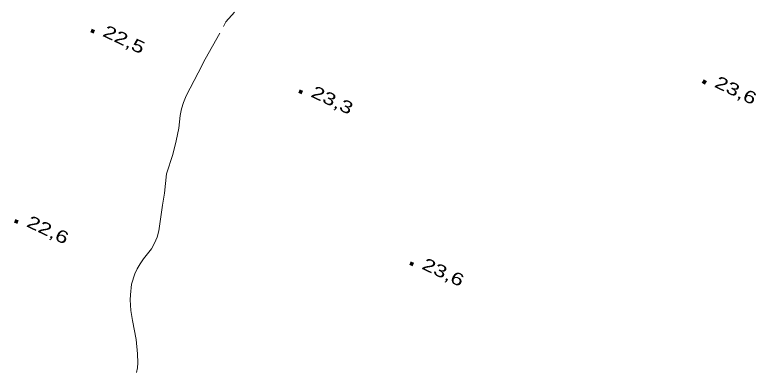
# Model space of a CAD drawing. Extents: x 356765 to 358572, y 5103174 to 5104650.
# Drawn here: x 357461.3 to 357550.9, y 5104313.8 to 5104356.8 of the extents above; entities that cross this region are included whole.
import ezdxf

# ---------------------------------------------------------------- set-up
doc = ezdxf.new("R2010")
doc.units = 0
doc.header["$LTSCALE"] = 0.6
doc.linetypes.add('LONG_DASHED', pattern=[7.5, 6, -1.5])
doc.layers.add('2', color=7, linetype='Continuous', lineweight=13)
doc.layers.add('3', color=7, linetype='Continuous', lineweight=140)

msp = doc.modelspace()

# ---------------------------------------------------------------- linework, layer by layer
at = {"layer": '2', "linetype": 'LONG_DASHED'}
msp.add_lwpolyline([(357475.99, 5104313.47), (357476.11, 5104314.07), (357476.16, 5104314.65), (357476.13, 5104315.76), (357475.94, 5104317.47), (357475.51, 5104319.76), (357475.33, 5104320.99), (357475.25, 5104322.26), (357475.26, 5104322.88), (357475.4, 5104324.18), (357475.79, 5104325.42), (357476.09, 5104326.04), (357476.43, 5104326.65), (357476.84, 5104327.25), (357477.81, 5104328.44), (357478.19, 5104329.12), (357478.48, 5104329.84), (357478.68, 5104330.63), (357479.12, 5104333.72), (357479.38, 5104335.19), (357479.61, 5104337.51), (357480.39, 5104339.87), (357480.8, 5104341.5), (357481.11, 5104343.04), (357481.27, 5104344.57), (357481.44, 5104345.38), (357481.68, 5104346.16), (357482.01, 5104346.96), (357483.43, 5104349.73), (357484.31, 5104351.4), (357486.81, 5104355.9), (357487.86, 5104357.08)], dxfattribs=at)
at = {"layer": '3'}
for p, q in [((357470.5, 5104354.86), (357470.86, 5104354.69)), ((357544.43, 5104348.71), (357544.79, 5104348.54)), ((357495.66, 5104347.53), (357496.02, 5104347.36)), ((357461.29, 5104331.83), (357461.65, 5104331.66)), ((357509.07, 5104326.71), (357509.43, 5104326.54))]:
    msp.add_line(p, q, dxfattribs=at)

# ---------------------------------------------------------------- texts
at = {"layer": '3', "width": 1.35}
for s, p in [('22,5   ', (357471.8, 5104354.23)), ('23,6   ', (357545.73, 5104348.08)), ('23,3   ', (357496.96, 5104346.9)), ('22,6   ', (357462.59, 5104331.2)), ('23,6   ', (357510.37, 5104326.08))]:
    msp.add_text(s, height=1.5, rotation=334.619, dxfattribs=at).set_placement(p)

doc.saveas('drawing.dxf')
